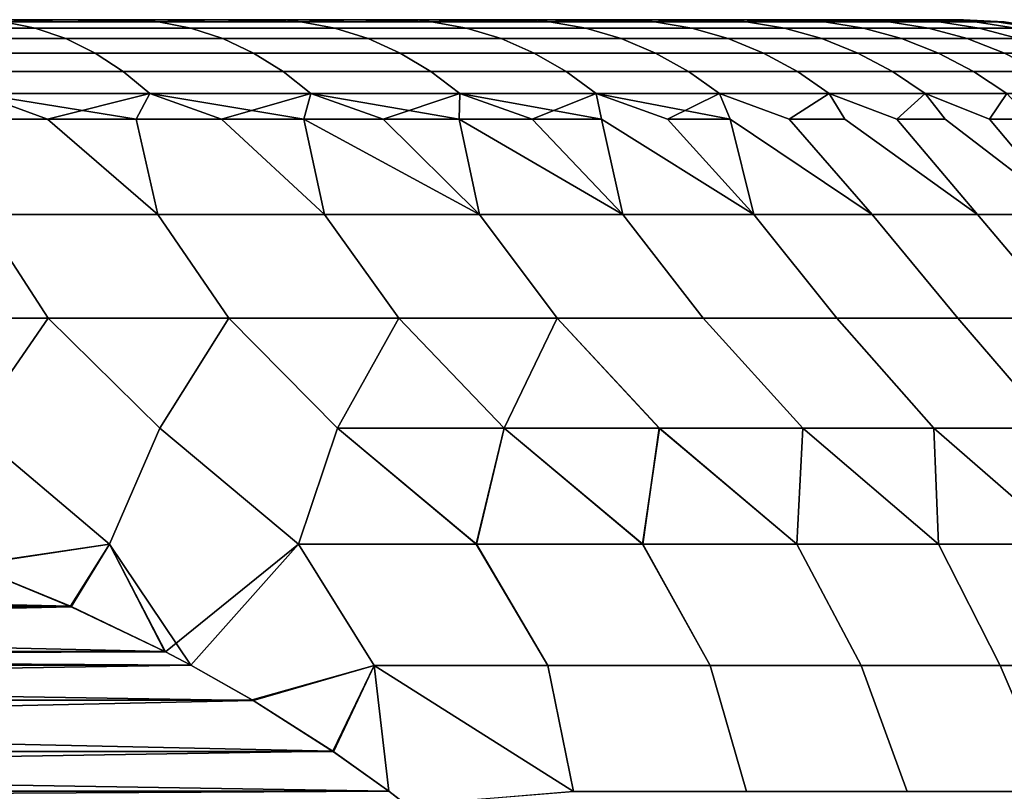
# Model space of a CAD drawing. Header units: metres. Extents: x -109 to 109, y -100 to 58.
# Tile 595 of 642: x 84.77 to 87.25, y 25.06 to 27. Entities that reach past the tile are written whole.
import ezdxf

# ---------------------------------------------------------------- set-up
doc = ezdxf.new("R2010")
doc.units = ezdxf.units.M
doc.layers.add('solid_21_062_100_XXX', color=7, linetype='CONTINUOUS')

msp = doc.modelspace()

# ---------------------------------------------------------------- linework, layer by layer
at = {"layer": 'solid_21_062_100_XXX'}
for points in [[(87.140907, 27, -0.321182), (65.854248, 27), (65.859093, 27, 0.321182), (87.145752, 27)], [(87.126366, 27, -0.642143), (65.859093, 27, -0.321184), (65.854248, 27), (87.140907, 27, -0.321182)], [(65.873634, 27, 0.642143), (87.140907, 27, 0.321184), (87.145752, 27), (65.859093, 27, 0.321182)], [(87.102112, 27, -0.962946), (65.873634, 27, -0.642147), (65.859093, 27, -0.321184), (87.126366, 27, -0.642143)], [(65.897888, 27, 0.962946), (87.126366, 27, 0.642147), (87.140907, 27, 0.321184), (65.873634, 27, 0.642143)], [(87.068169, 27, -1.282894), (65.897888, 27, -0.962951), (65.873634, 27, -0.642147), (87.102112, 27, -0.962946)], [(65.931831, 27, 1.282894), (87.102112, 27, 0.962951), (87.126366, 27, 0.642147), (65.897888, 27, 0.962946)], [(87.024551, 27, -1.60181), (65.931831, 27, -1.282899), (65.897888, 27, -0.962951), (87.068169, 27, -1.282894)], [(65.975449, 27, 1.60181), (87.068169, 27, 1.282899), (87.102112, 27, 0.962951), (65.931831, 27, 1.282894)], [(86.971336, 27, -1.919156), (65.975449, 27, -1.601815), (65.931831, 27, -1.282899), (87.024551, 27, -1.60181)], [(66.028664, 27, 1.919156), (87.024551, 27, 1.601815), (87.068169, 27, 1.282899), (65.975449, 27, 1.60181)], [(86.908562, 27, -2.234689), (66.028671, 27, -1.91916), (65.975449, 27, -1.601815), (86.971336, 27, -1.919156)], [(66.091438, 27, 2.234689), (86.971329, 27, 1.91916), (87.024551, 27, 1.601815), (66.028664, 27, 1.919156)], [(86.836288, 27, -2.548169), (66.091438, 27, -2.234693), (66.028671, 27, -1.91916), (86.908562, 27, -2.234689)], [(66.163712, 27, 2.548169), (86.908562, 27, 2.234693), (86.971329, 27, 1.91916), (66.091438, 27, 2.234689)], [(86.754593, 27, -2.859239), (66.163712, 27, -2.548174), (66.091438, 27, -2.234693), (86.836288, 27, -2.548169)], [(66.245407, 27, 2.859239), (86.836288, 27, 2.548174), (86.908562, 27, 2.234693), (66.163712, 27, 2.548169)], [(86.663521, 27, -3.167783), (66.245407, 27, -2.859244), (66.163712, 27, -2.548174), (86.754593, 27, -2.859239)], [(66.336479, 27, 3.167783), (86.754593, 27, 2.859244), (86.836288, 27, 2.548174), (66.245407, 27, 2.859239)], [(86.563179, 27, -3.47338), (66.336479, 27, -3.167789), (66.245407, 27, -2.859244), (86.663521, 27, -3.167783)], [(66.436821, 27, 3.47338), (86.663521, 27, 3.167789), (86.754593, 27, 2.859244), (66.336479, 27, 3.167783)], [(86.453651, 27, -3.775829), (66.436821, 27, -3.473385), (66.336479, 27, -3.167789), (86.563179, 27, -3.47338)], [(66.546349, 27, 3.775829), (86.563179, 27, 3.473385), (86.663521, 27, 3.167789), (66.436821, 27, 3.47338)], [(86.335022, 27, -4.074839), (66.546356, 27, -3.775835), (66.436821, 27, -3.473385), (86.453651, 27, -3.775829)], [(66.664978, 27, 4.074839), (86.453644, 27, 3.775835), (86.563179, 27, 3.473385), (66.546349, 27, 3.775829)], [(86.207451, 27, -4.370056), (66.664978, 27, -4.074845), (66.546356, 27, -3.775835), (86.335022, 27, -4.074839)], [(66.792549, 27, 4.370056), (86.335022, 27, 4.074845), (86.453644, 27, 3.775835), (66.664978, 27, 4.074839)], [(86.070992, 27, -4.66134), (66.792549, 27, -4.370062), (66.664978, 27, -4.074845), (86.207451, 27, -4.370056)], [(66.929008, 27, 4.66134), (86.207451, 27, 4.370062), (86.335022, 27, 4.074845), (66.792549, 27, 4.370056)], [(85.925842, 27, -4.94828), (66.929008, 27, -4.661346), (66.792549, 27, -4.370062), (86.070992, 27, -4.66134)], [(67.074158, 27, 4.94828), (86.070992, 27, 4.661346), (86.207451, 27, 4.370062), (66.929008, 27, 4.66134)], [(85.772072, 27, -5.230743), (67.074158, 27, -4.948287), (66.929008, 27, -4.661346), (85.925842, 27, -4.94828)], [(67.227928, 27, 5.230743), (85.925842, 27, 4.948287), (86.070992, 27, 4.661346), (67.074158, 27, 4.94828)], [(85.609856, 27, -5.508408), (67.227928, 27, -5.23075), (67.074158, 27, -4.948287), (85.772072, 27, -5.230743)], [(67.390144, 27, 5.508408), (85.772072, 27, 5.23075), (85.925842, 27, 4.948287), (67.227928, 27, 5.230743)], [(85.439346, 27, -5.781015), (67.390152, 27, -5.508414), (67.227928, 27, -5.23075), (85.609856, 27, -5.508408)], [(67.560654, 27, 5.781015), (85.609848, 27, 5.508414), (85.772072, 27, 5.23075), (67.390144, 27, 5.508408)], [(85.260643, 27, -6.048401), (67.560661, 27, -5.781022), (67.390152, 27, -5.508414), (85.439346, 27, -5.781015)], [(67.739357, 27, 6.048401), (85.439339, 27, 5.781022), (85.609848, 27, 5.508414), (67.560654, 27, 5.781015)], [(85.073997, 27, -6.310192), (67.739365, 27, -6.048407), (67.560661, 27, -5.781022), (85.260643, 27, -6.048401)], [(67.926003, 27, 6.310192), (85.260635, 27, 6.048407), (85.439339, 27, 5.781022), (67.739357, 27, 6.048401)], [(84.879494, 27, -6.566281), (67.926003, 27, -6.310197), (67.739365, 27, -6.048407), (85.073997, 27, -6.310192)], [(68.120506, 27, 6.566281), (85.073997, 27, 6.310197), (85.260635, 27, 6.048407), (67.926003, 27, 6.310192)], [(84.677383, 27, -6.816331), (68.120506, 27, -6.566288), (67.926003, 27, -6.310197), (84.879494, 27, -6.566281)], [(68.322617, 27, 6.816331), (84.879494, 27, 6.566288), (85.073997, 27, 6.310197), (68.120506, 27, 6.566281)], [(68.532181, 27, 7.060165), (84.677376, 27, 6.816337), (84.879494, 27, 6.566288), (68.322617, 27, 6.816331)], [(84.318031, 26.994728, -7.375933), (84.733681, 26.994728, -6.908875), (84.811874, 26.97884, -6.974489), (84.392281, 26.97884, -7.445982)], [(84.733681, 26.994728, 6.908875), (84.318031, 26.994728, 7.375933), (84.392281, 26.97884, 7.445982), (84.811874, 26.97884, 6.974489)], [(84.733681, 26.994728, 6.908875), (85.12146, 26.994728, 6.418441), (84.879494, 27, 6.566288), (84.677376, 27, 6.816337)], [(84.733681, 26.994728, -6.908875), (84.677383, 27, -6.816331), (84.879494, 27, -6.566281)], [(84.733681, 26.994728, -6.908875), (84.879494, 27, -6.566281), (85.12146, 26.994728, -6.418441)], [(84.733681, 26.994728, -6.908875), (85.12146, 26.994728, -6.418441), (85.203339, 26.97884, -6.479396), (84.811874, 26.97884, -6.974489)], [(85.12146, 26.994728, 6.418441), (84.733681, 26.994728, 6.908875), (84.811874, 26.97884, 6.974489), (85.203339, 26.97884, 6.479396)], [(85.12146, 26.994728, 6.418441), (85.073997, 27, 6.310197), (84.879494, 27, 6.566288)], [(85.12146, 26.994728, -6.418441), (84.879494, 27, -6.566281), (85.073997, 27, -6.310192)], [(85.12146, 26.994728, 6.418441), (85.480072, 26.994728, 5.906289), (85.260635, 27, 6.048407), (85.073997, 27, 6.310197)], [(85.12146, 26.994728, -6.418441), (85.073997, 27, -6.310192), (85.260643, 27, -6.048401)], [(85.12146, 26.994728, -6.418441), (85.260643, 27, -6.048401), (85.480072, 26.994728, -5.906289)], [(85.12146, 26.994728, -6.418441), (85.480072, 26.994728, -5.906289), (85.565361, 26.97884, -5.96238), (85.203339, 26.97884, -6.479396)], [(85.480072, 26.994728, 5.906289), (85.12146, 26.994728, 6.418441), (85.203339, 26.97884, 6.479396), (85.565361, 26.97884, 5.96238)], [(85.480072, 26.994728, 5.906289), (85.439339, 27, 5.781022), (85.260635, 27, 6.048407)], [(85.480072, 26.994728, -5.906289), (85.260643, 27, -6.048401), (85.439346, 27, -5.781015)], [(85.480072, 26.994728, 5.906289), (85.808304, 26.994728, 5.374151), (85.609848, 27, 5.508414), (85.439339, 27, 5.781022)], [(85.480072, 26.994728, -5.906289), (85.439346, 27, -5.781015), (85.609856, 27, -5.508408)], [(85.480072, 26.994728, -5.906289), (85.609856, 27, -5.508408), (85.808304, 26.994728, -5.374151)], [(85.480072, 26.994728, -5.906289), (85.808304, 26.994728, -5.374151), (85.896706, 26.97884, -5.425189), (85.565361, 26.97884, -5.96238)], [(85.808304, 26.994728, 5.374151), (85.480072, 26.994728, 5.906289), (85.565361, 26.97884, 5.96238), (85.896706, 26.97884, 5.425189)], [(85.808304, 26.994728, 5.374151), (85.772072, 27, 5.23075), (85.609848, 27, 5.508414)], [(85.808304, 26.994728, -5.374151), (85.609856, 27, -5.508408), (85.772072, 27, -5.230743)], [(86.105034, 26.994728, 4.823829), (85.925842, 27, 4.948287), (85.772072, 27, 5.23075)], [(86.105034, 26.994728, 4.823829), (85.772072, 27, 5.23075), (85.808304, 26.994728, 5.374151)], [(85.808304, 26.994728, -5.374151), (85.772072, 27, -5.230743), (85.925842, 27, -4.94828)], [(85.808304, 26.994728, -5.374151), (85.925842, 27, -4.94828), (86.105034, 26.994728, -4.823829)], [(85.808304, 26.994728, -5.374151), (86.105034, 26.994728, -4.823829), (86.196251, 26.97884, -4.869641), (85.896706, 26.97884, -5.425189)], [(86.105034, 26.994728, 4.823829), (85.808304, 26.994728, 5.374151), (85.896706, 26.97884, 5.425189), (86.196251, 26.97884, 4.869641)], [(86.105034, 26.994728, 4.823829), (86.070992, 27, 4.661346), (85.925842, 27, 4.948287)], [(86.105034, 26.994728, -4.823829), (85.925842, 27, -4.94828), (86.070992, 27, -4.66134)], [(86.369263, 26.994728, 4.257185), (86.207451, 27, 4.370062), (86.070992, 27, 4.661346)], [(86.369263, 26.994728, 4.257185), (86.070992, 27, 4.661346), (86.105034, 26.994728, 4.823829)], [(86.105034, 26.994728, -4.823829), (86.070992, 27, -4.66134), (86.207451, 27, -4.370056)], [(86.105034, 26.994728, -4.823829), (86.207451, 27, -4.370056), (86.369263, 26.994728, -4.257185)], [(86.105034, 26.994728, -4.823829), (86.369263, 26.994728, -4.257185), (86.46299, 26.97884, -4.297615), (86.196251, 26.97884, -4.869641)], [(86.369263, 26.994728, 4.257185), (86.105034, 26.994728, 4.823829), (86.196251, 26.97884, 4.869641), (86.46299, 26.97884, 4.297615)], [(86.369263, 26.994728, 4.257185), (86.335022, 27, 4.074845), (86.207451, 27, 4.370062)], [(86.369263, 26.994728, -4.257185), (86.207451, 27, -4.370056), (86.335022, 27, -4.074839)], [(86.600098, 26.994728, 3.676136), (86.453644, 27, 3.775835), (86.335022, 27, 4.074845)], [(86.600098, 26.994728, 3.676136), (86.335022, 27, 4.074845), (86.369263, 26.994728, 4.257185)], [(86.369263, 26.994728, -4.257185), (86.335022, 27, -4.074839), (86.453651, 27, -3.775829)], [(86.369263, 26.994728, -4.257185), (86.453651, 27, -3.775829), (86.600098, 26.994728, -3.676136)], [(86.369263, 26.994728, -4.257185), (86.600098, 26.994728, -3.676136), (86.696022, 26.97884, -3.711048), (86.46299, 26.97884, -4.297615)], [(86.600098, 26.994728, 3.676136), (86.369263, 26.994728, 4.257185), (86.46299, 26.97884, 4.297615), (86.696022, 26.97884, 3.711048)], [(86.600098, 26.994728, 3.676136), (86.563179, 27, 3.473385), (86.453644, 27, 3.775835)], [(86.600098, 26.994728, -3.676136), (86.453651, 27, -3.775829), (86.563179, 27, -3.47338)], [(86.796761, 26.994728, 3.082648), (86.663521, 27, 3.167789), (86.563179, 27, 3.473385)], [(86.796761, 26.994728, 3.082648), (86.563179, 27, 3.473385), (86.600098, 26.994728, 3.676136)], [(86.600098, 26.994728, -3.676136), (86.563179, 27, -3.47338), (86.663521, 27, -3.167783)], [(86.600098, 26.994728, -3.676136), (86.663521, 27, -3.167783), (86.796761, 26.994728, -3.082648)], [(86.600098, 26.994728, -3.676136), (86.796761, 26.994728, -3.082648), (86.894547, 26.97884, -3.111923), (86.696022, 26.97884, -3.711048)], [(86.796761, 26.994728, 3.082648), (86.600098, 26.994728, 3.676136), (86.696022, 26.97884, 3.711048), (86.894547, 26.97884, 3.111923)], [(86.796761, 26.994728, 3.082648), (86.754593, 27, 2.859244), (86.663521, 27, 3.167789)], [(86.796761, 26.994728, -3.082648), (86.663521, 27, -3.167783), (86.754593, 27, -2.859239)], [(86.95858, 26.994728, 2.478729), (86.836288, 27, 2.548174), (86.754593, 27, 2.859244)], [(86.95858, 26.994728, 2.478729), (86.754593, 27, 2.859244), (86.796761, 26.994728, 3.082648)], [(86.796761, 26.994728, -3.082648), (86.754593, 27, -2.859239), (86.836288, 27, -2.548169)], [(86.796761, 26.994728, -3.082648), (86.836288, 27, -2.548169), (86.95858, 26.994728, -2.478729)], [(86.796761, 26.994728, -3.082648), (86.95858, 26.994728, -2.478729), (87.057907, 26.97884, -2.50227), (86.894547, 26.97884, -3.111923)], [(86.95858, 26.994728, 2.478729), (86.796761, 26.994728, 3.082648), (86.894547, 26.97884, 3.111923), (87.057907, 26.97884, 2.50227)], [(86.95858, 26.994728, 2.478729), (86.908562, 27, 2.234693), (86.836288, 27, 2.548174)], [(86.95858, 26.994728, -2.478729), (86.836288, 27, -2.548169), (86.908562, 27, -2.234689)], [(87.085014, 26.994728, 1.866423), (86.971329, 27, 1.91916), (86.908562, 27, 2.234693)], [(87.085014, 26.994728, 1.866423), (86.908562, 27, 2.234693), (86.95858, 26.994728, 2.478729)], [(87.085014, 26.994728, -1.866423), (86.95858, 26.994728, -2.478729), (86.908562, 27, -2.234689), (86.971336, 27, -1.919156)], [(86.95858, 26.994728, -2.478729), (87.085014, 26.994728, -1.866423), (87.185539, 26.97884, -1.884148), (87.057907, 26.97884, -2.50227)], [(87.085014, 26.994728, 1.866423), (86.95858, 26.994728, 2.478729), (87.057907, 26.97884, 2.50227), (87.185539, 26.97884, 1.884148)], [(87.085014, 26.994728, 1.866423), (87.024551, 27, 1.601815), (86.971329, 27, 1.91916)], [(87.085014, 26.994728, -1.866423), (86.971336, 27, -1.919156), (87.024551, 27, -1.60181)], [(87.175629, 26.994728, 1.247802), (87.068169, 27, 1.282899), (87.024551, 27, 1.601815)], [(87.175629, 26.994728, 1.247802), (87.024551, 27, 1.601815), (87.085014, 26.994728, 1.866423)], [(87.175629, 26.994728, -1.247802), (87.085014, 26.994728, -1.866423), (87.024551, 27, -1.60181), (87.068169, 27, -1.282894)], [(87.175629, 26.994728, 1.247802), (87.102112, 27, 0.962951), (87.068169, 27, 1.282899)], [(87.175629, 26.994728, -1.247802), (87.068169, 27, -1.282894), (87.102112, 27, -0.962946)], [(87.085014, 26.994728, -1.866423), (87.175629, 26.994728, -1.247802), (87.277008, 26.97884, -1.259652), (87.185539, 26.97884, -1.884148)], [(87.175629, 26.994728, 1.247802), (87.085014, 26.994728, 1.866423), (87.185539, 26.97884, 1.884148), (87.277008, 26.97884, 1.259652)], [(87.230118, 26.994728, 0.624958), (87.126366, 27, 0.642147), (87.102112, 27, 0.962951)], [(87.230118, 26.994728, 0.624958), (87.102112, 27, 0.962951), (87.175629, 26.994728, 1.247802)], [(87.230118, 26.994728, -0.624958), (87.175629, 26.994728, -1.247802), (87.102112, 27, -0.962946), (87.126366, 27, -0.642143)], [(87.230118, 26.994728, 0.624958), (87.140907, 27, 0.321184), (87.126366, 27, 0.642147)], [(87.230118, 26.994728, -0.624958), (87.126366, 27, -0.642143), (87.140907, 27, -0.321182)], [(87.248299, 26.994728), (87.145752, 27), (87.140907, 27, 0.321184)], [(87.248299, 26.994728), (87.230118, 26.994728, -0.624958), (87.140907, 27, -0.321182), (87.145752, 27)], [(87.230118, 26.994728, 0.624958), (87.248299, 26.994728), (87.140907, 27, 0.321184)], [(87.175629, 26.994728, -1.247802), (87.230118, 26.994728, -0.624958), (87.332024, 26.97884, -0.630893), (87.277008, 26.97884, -1.259652)], [(87.230118, 26.994728, 0.624958), (87.175629, 26.994728, 1.247802), (87.277008, 26.97884, 1.259652), (87.332024, 26.97884, 0.630893)], [(87.230118, 26.994728, -0.624958), (87.248299, 26.994728), (87.35038, 26.97884), (87.332024, 26.97884, -0.630893)], [(87.332024, 26.97884, 0.630893), (87.35038, 26.97884), (87.248299, 26.994728), (87.230118, 26.994728, 0.624958)], [(84.392281, 26.97884, -7.445982), (84.811874, 26.97884, -6.974489), (84.888397, 26.952507, -7.038698), (84.464935, 26.952507, -7.514532)], [(84.811874, 26.97884, 6.974489), (84.392281, 26.97884, 7.445982), (84.464935, 26.952507, 7.514532), (84.888397, 26.952507, 7.038698)], [(84.811874, 26.97884, -6.974489), (85.203339, 26.97884, -6.479396), (85.283463, 26.952507, -6.539048), (84.888397, 26.952507, -7.038698)], [(85.203339, 26.97884, 6.479396), (84.811874, 26.97884, 6.974489), (84.888397, 26.952507, 7.038698), (85.283463, 26.952507, 6.539048)], [(85.203339, 26.97884, -6.479396), (85.565361, 26.97884, -5.96238), (85.648819, 26.952507, -6.017272), (85.283463, 26.952507, -6.539048)], [(85.565361, 26.97884, 5.96238), (85.203339, 26.97884, 6.479396), (85.283463, 26.952507, 6.539048), (85.648819, 26.952507, 6.017272)], [(85.565361, 26.97884, -5.96238), (85.896706, 26.97884, -5.425189), (85.983215, 26.952507, -5.475135), (85.648819, 26.952507, -6.017272)], [(85.896706, 26.97884, 5.425189), (85.565361, 26.97884, 5.96238), (85.648819, 26.952507, 6.017272), (85.983215, 26.952507, 5.475135)], [(85.896706, 26.97884, -5.425189), (86.196251, 26.97884, -4.869641), (86.285522, 26.952507, -4.914473), (85.983215, 26.952507, -5.475135)], [(86.196251, 26.97884, 4.869641), (85.896706, 26.97884, 5.425189), (85.983215, 26.952507, 5.475135), (86.285522, 26.952507, 4.914473)], [(86.196251, 26.97884, -4.869641), (86.46299, 26.97884, -4.297615), (86.554718, 26.952507, -4.337181), (86.285522, 26.952507, -4.914473)], [(86.46299, 26.97884, 4.297615), (86.196251, 26.97884, 4.869641), (86.285522, 26.952507, 4.914473), (86.554718, 26.952507, 4.337181)], [(86.46299, 26.97884, -4.297615), (86.696022, 26.97884, -3.711048), (86.789886, 26.952507, -3.745213), (86.554718, 26.952507, -4.337181)], [(86.696022, 26.97884, 3.711048), (86.46299, 26.97884, 4.297615), (86.554718, 26.952507, 4.337181), (86.789886, 26.952507, 3.745213)], [(86.696022, 26.97884, -3.711048), (86.894547, 26.97884, -3.111923), (86.990242, 26.952507, -3.140573), (86.789886, 26.952507, -3.745213)], [(86.894547, 26.97884, 3.111923), (86.696022, 26.97884, 3.711048), (86.789886, 26.952507, 3.745213), (86.990242, 26.952507, 3.140573)], [(86.894547, 26.97884, -3.111923), (87.057907, 26.97884, -2.50227), (87.155106, 26.952507, -2.525306), (86.990242, 26.952507, -3.140573)], [(87.057907, 26.97884, 2.50227), (86.894547, 26.97884, 3.111923), (86.990242, 26.952507, 3.140573), (87.155106, 26.952507, 2.525306)], [(87.057907, 26.97884, -2.50227), (87.185539, 26.97884, -1.884148), (87.283913, 26.952507, -1.901495), (87.155106, 26.952507, -2.525306)], [(87.185539, 26.97884, 1.884148), (87.057907, 26.97884, 2.50227), (87.155106, 26.952507, 2.525306), (87.283913, 26.952507, 1.901495)], [(87.185539, 26.97884, -1.884148), (87.277008, 26.97884, -1.259652), (87.376228, 26.952507, -1.271249), (87.283913, 26.952507, -1.901495)], [(87.277008, 26.97884, 1.259652), (87.185539, 26.97884, 1.884148), (87.283913, 26.952507, 1.901495), (87.376228, 26.952507, 1.271249)], [(84.464935, 26.952507, -7.514532), (84.888397, 26.952507, -7.038698), (84.962425, 26.916008, -7.100819), (84.535233, 26.916008, -7.580852)], [(84.888397, 26.952507, 7.038698), (84.464935, 26.952507, 7.514532), (84.535233, 26.916008, 7.580852), (84.962425, 26.916008, 7.100819)], [(84.888397, 26.952507, -7.038698), (85.283463, 26.952507, -6.539048), (85.360985, 26.916008, -6.596759), (84.962425, 26.916008, -7.100819)], [(85.283463, 26.952507, 6.539048), (84.888397, 26.952507, 7.038698), (84.962425, 26.916008, 7.100819), (85.360985, 26.916008, 6.596759)], [(85.283463, 26.952507, -6.539048), (85.648819, 26.952507, -6.017272), (85.729561, 26.916008, -6.070378), (85.360985, 26.916008, -6.596759)], [(85.648819, 26.952507, 6.017272), (85.283463, 26.952507, 6.539048), (85.360985, 26.916008, 6.596759), (85.729561, 26.916008, 6.070378)], [(85.648819, 26.952507, -6.017272), (85.983215, 26.952507, -5.475135), (86.06691, 26.916008, -5.523457), (85.729561, 26.916008, -6.070378)], [(85.983215, 26.952507, 5.475135), (85.648819, 26.952507, 6.017272), (85.729561, 26.916008, 6.070378), (86.06691, 26.916008, 5.523457)], [(85.983215, 26.952507, -5.475135), (86.285522, 26.952507, -4.914473), (86.37188, 26.916008, -4.957845), (86.06691, 26.916008, -5.523457)], [(86.285522, 26.952507, 4.914473), (85.983215, 26.952507, 5.475135), (86.06691, 26.916008, 5.523457), (86.37188, 26.916008, 4.957845)], [(86.285522, 26.952507, -4.914473), (86.554718, 26.952507, -4.337181), (86.643456, 26.916008, -4.375459), (86.37188, 26.916008, -4.957845)], [(86.554718, 26.952507, 4.337181), (86.285522, 26.952507, 4.914473), (86.37188, 26.916008, 4.957845), (86.643456, 26.916008, 4.375459)], [(86.554718, 26.952507, -4.337181), (86.789886, 26.952507, -3.745213), (86.880699, 26.916008, -3.778267), (86.643456, 26.916008, -4.375459)], [(86.789886, 26.952507, 3.745213), (86.554718, 26.952507, 4.337181), (86.643456, 26.916008, 4.375459), (86.880699, 26.916008, 3.778267)], [(86.789886, 26.952507, -3.745213), (86.990242, 26.952507, -3.140573), (87.082825, 26.916008, -3.16829), (86.880699, 26.916008, -3.778267)], [(86.990242, 26.952507, 3.140573), (86.789886, 26.952507, 3.745213), (86.880699, 26.916008, 3.778267), (87.082825, 26.916008, 3.16829)], [(86.990242, 26.952507, -3.140573), (87.155106, 26.952507, -2.525306), (87.249146, 26.916008, -2.547593), (87.082825, 26.916008, -3.16829)], [(87.155106, 26.952507, 2.525306), (86.990242, 26.952507, 3.140573), (87.082825, 26.916008, 3.16829), (87.249146, 26.916008, 2.547593)], [(87.155106, 26.952507, -2.525306), (87.283913, 26.952507, -1.901495), (87.379082, 26.916008, -1.918276), (87.249146, 26.916008, -2.547593)], [(87.283913, 26.952507, 1.901495), (87.155106, 26.952507, 2.525306), (87.249146, 26.916008, 2.547593), (87.379082, 26.916008, 1.918276)], [(84.535233, 26.916008, -7.580852), (84.962425, 26.916008, -7.100819), (85.03318, 26.869734, -7.160187), (84.602417, 26.869734, -7.644234)], [(84.962425, 26.916008, 7.100819), (84.535233, 26.916008, 7.580852), (84.602417, 26.869734, 7.644234), (85.03318, 26.869734, 7.160187)], [(84.962425, 26.916008, -7.100819), (85.360985, 26.916008, -6.596759), (85.435074, 26.869734, -6.651913), (85.03318, 26.869734, -7.160187)], [(85.360985, 26.916008, 6.596759), (84.962425, 26.916008, 7.100819), (85.03318, 26.869734, 7.160187), (85.435074, 26.869734, 6.651913)], [(85.360985, 26.916008, -6.596759), (85.729561, 26.916008, -6.070378), (85.806725, 26.869734, -6.121131), (85.435074, 26.869734, -6.651913)], [(85.729561, 26.916008, 6.070378), (85.360985, 26.916008, 6.596759), (85.435074, 26.869734, 6.651913), (85.806725, 26.869734, 6.121131)], [(85.729561, 26.916008, -6.070378), (86.06691, 26.916008, -5.523457), (86.146896, 26.869734, -5.569637), (85.806725, 26.869734, -6.121131)], [(86.06691, 26.916008, 5.523457), (85.729561, 26.916008, 6.070378), (85.806725, 26.869734, 6.121131), (86.146896, 26.869734, 5.569637)], [(86.06691, 26.916008, -5.523457), (86.37188, 26.916008, -4.957845), (86.454422, 26.869734, -4.999297), (86.146896, 26.869734, -5.569637)], [(86.37188, 26.916008, 4.957845), (86.06691, 26.916008, 5.523457), (86.146896, 26.869734, 5.569637), (86.454422, 26.869734, 4.999297)], [(86.37188, 26.916008, -4.957845), (86.643456, 26.916008, -4.375459), (86.728264, 26.869734, -4.412041), (86.454422, 26.869734, -4.999297)], [(86.643456, 26.916008, 4.375459), (86.37188, 26.916008, 4.957845), (86.454422, 26.869734, 4.999297), (86.728264, 26.869734, 4.412041)], [(86.643456, 26.916008, -4.375459), (86.880699, 26.916008, -3.778267), (86.967491, 26.869734, -3.809856), (86.728264, 26.869734, -4.412041)], [(86.880699, 26.916008, 3.778267), (86.643456, 26.916008, 4.375459), (86.728264, 26.869734, 4.412041), (86.967491, 26.869734, 3.809856)], [(86.880699, 26.916008, -3.778267), (87.082825, 26.916008, -3.16829), (87.17131, 26.869734, -3.19478), (86.967491, 26.869734, -3.809856)], [(87.082825, 26.916008, 3.16829), (86.880699, 26.916008, 3.778267), (86.967491, 26.869734, 3.809856), (87.17131, 26.869734, 3.19478)], [(87.082825, 26.916008, -3.16829), (87.249146, 26.916008, -2.547593), (87.339012, 26.869734, -2.568893), (87.17131, 26.869734, -3.19478)], [(87.249146, 26.916008, 2.547593), (87.082825, 26.916008, 3.16829), (87.17131, 26.869734, 3.19478), (87.339012, 26.869734, 2.568893)], [(84.602417, 26.869734, -7.644234), (85.03318, 26.869734, -7.160187), (85.099899, 26.814177, -7.216171), (84.665764, 26.814177, -7.704001)], [(85.03318, 26.869734, 7.160187), (84.602417, 26.869734, 7.644234), (84.665764, 26.814177, 7.704001), (85.099899, 26.814177, 7.216171)], [(85.03318, 26.869734, -7.160187), (85.435074, 26.869734, -6.651913), (85.504929, 26.814177, -6.703922), (85.099899, 26.814177, -7.216171)], [(85.435074, 26.869734, 6.651913), (85.03318, 26.869734, 7.160187), (85.099899, 26.814177, 7.216171), (85.504929, 26.814177, 6.703922)], [(85.435074, 26.869734, -6.651913), (85.806725, 26.869734, -6.121131), (85.879494, 26.814177, -6.16899), (85.504929, 26.814177, -6.703922)], [(85.806725, 26.869734, 6.121131), (85.435074, 26.869734, 6.651913), (85.504929, 26.814177, 6.703922), (85.879494, 26.814177, 6.16899)], [(85.806725, 26.869734, -6.121131), (86.146896, 26.869734, -5.569637), (86.222321, 26.814177, -5.613184), (85.879494, 26.814177, -6.16899)], [(86.146896, 26.869734, 5.569637), (85.806725, 26.869734, 6.121131), (85.879494, 26.814177, 6.16899), (86.222321, 26.814177, 5.613184)], [(86.146896, 26.869734, -5.569637), (86.454422, 26.869734, -4.999297), (86.532249, 26.814177, -5.038385), (86.222321, 26.814177, -5.613184)], [(86.454422, 26.869734, 4.999297), (86.146896, 26.869734, 5.569637), (86.222321, 26.814177, 5.613184), (86.532249, 26.814177, 5.038385)], [(86.454422, 26.869734, -4.999297), (86.728264, 26.869734, -4.412041), (86.808235, 26.814177, -4.446537), (86.532249, 26.814177, -5.038385)], [(86.728264, 26.869734, 4.412041), (86.454422, 26.869734, 4.999297), (86.532249, 26.814177, 5.038385), (86.808235, 26.814177, 4.446537)], [(86.728264, 26.869734, -4.412041), (86.967491, 26.869734, -3.809856), (87.049339, 26.814177, -3.839644), (86.808235, 26.814177, -4.446537)], [(86.967491, 26.869734, 3.809856), (86.728264, 26.869734, 4.412041), (86.808235, 26.814177, 4.446537), (87.049339, 26.814177, 3.839644)], [(86.967491, 26.869734, -3.809856), (87.17131, 26.869734, -3.19478), (87.254745, 26.814177, -3.219759), (87.049339, 26.814177, -3.839644)], [(87.17131, 26.869734, 3.19478), (86.967491, 26.869734, 3.809856), (87.049339, 26.814177, 3.839644), (87.254745, 26.814177, 3.219759)], [(87.17131, 26.869734, -3.19478), (87.339012, 26.869734, -2.568893), (87.423759, 26.814177, -2.588979), (87.254745, 26.814177, -3.219759)], [(87.339012, 26.869734, 2.568893), (87.17131, 26.869734, 3.19478), (87.254745, 26.814177, 3.219759), (87.423759, 26.814177, 2.588979)], [(84.665764, 26.814177, -7.704001), (84.842819, 26.75, -7.632165), (84.612984, 26.75, -7.87604)], [(84.665764, 26.814177, 7.704001), (84.612984, 26.75, 7.87604), (84.842819, 26.75, 7.632165)], [(84.665764, 26.814177, -7.704001), (85.099899, 26.814177, -7.216171), (84.842819, 26.75, -7.632165)], [(84.665764, 26.814177, 7.704001), (84.842819, 26.75, 7.632165), (85.065323, 26.75, 7.381586)], [(85.099899, 26.814177, 7.216171), (84.665764, 26.814177, 7.704001), (85.065323, 26.75, 7.381586)], [(85.099899, 26.814177, -7.216171), (85.065323, 26.75, -7.381586), (84.842819, 26.75, -7.632165)], [(85.099899, 26.814177, -7.216171), (85.280304, 26.75, -7.124524), (85.065323, 26.75, -7.381586)], [(85.099899, 26.814177, 7.216171), (85.065323, 26.75, 7.381586), (85.280304, 26.75, 7.124524)], [(85.099899, 26.814177, -7.216171), (85.504929, 26.814177, -6.703922), (85.280304, 26.75, -7.124524)], [(85.099899, 26.814177, 7.216171), (85.280304, 26.75, 7.124524), (85.487572, 26.75, 6.861204)], [(85.504929, 26.814177, 6.703922), (85.099899, 26.814177, 7.216171), (85.487572, 26.75, 6.861204)], [(85.504929, 26.814177, -6.703922), (85.487572, 26.75, -6.861204), (85.280304, 26.75, -7.124524)], [(85.504929, 26.814177, -6.703922), (85.686943, 26.75, -6.591857), (85.487572, 26.75, -6.861204)], [(85.504929, 26.814177, 6.703922), (85.487572, 26.75, 6.861204), (85.928909, 26.509626, 6.690166), (85.686943, 26.75, 6.591857)], [(85.504929, 26.814177, -6.703922), (85.879494, 26.814177, -6.16899), (85.686943, 26.75, -6.591857)], [(85.504929, 26.814177, 6.703922), (85.686943, 26.75, 6.591857), (85.87825, 26.75, 6.316722)], [(85.879494, 26.814177, 6.16899), (85.504929, 26.814177, 6.703922), (85.87825, 26.75, 6.316722)], [(85.879494, 26.814177, -6.16899), (85.87825, 26.75, -6.316722), (85.686943, 26.75, -6.591857)], [(85.879494, 26.814177, -6.16899), (86.061317, 26.75, -6.036038), (85.87825, 26.75, -6.316722)], [(85.879494, 26.814177, 6.16899), (85.87825, 26.75, 6.316722), (86.289192, 26.509626, 6.150958), (86.061317, 26.75, 6.036038)], [(85.879494, 26.814177, -6.16899), (86.222321, 26.814177, -5.613184), (86.061317, 26.75, -6.036038)], [(85.879494, 26.814177, 6.16899), (86.061317, 26.75, 6.036038), (86.235985, 26.75, 5.750053)], [(86.222321, 26.814177, 5.613184), (85.879494, 26.814177, 6.16899), (86.235985, 26.75, 5.750053)], [(86.222321, 26.814177, -5.613184), (86.235985, 26.75, -5.750053), (86.061317, 26.75, -6.036038)], [(86.222321, 26.814177, -5.613184), (86.4021, 26.75, -5.459018), (86.618683, 26.509626, -5.592396), (86.235985, 26.75, -5.750053)], [(86.222321, 26.814177, -5.613184), (86.532249, 26.814177, -5.038385), (86.4021, 26.75, -5.459018)], [(86.222321, 26.814177, 5.613184), (86.235985, 26.75, 5.750053), (86.618683, 26.509626, 5.592396), (86.4021, 26.75, 5.459018)], [(86.222321, 26.814177, 5.613184), (86.4021, 26.75, 5.459018), (86.559525, 26.75, 5.163188)], [(86.532249, 26.814177, 5.038385), (86.222321, 26.814177, 5.613184), (86.559525, 26.75, 5.163188)], [(86.532249, 26.814177, -5.038385), (86.559525, 26.75, -5.163188), (86.4021, 26.75, -5.459018)], [(86.532249, 26.814177, -5.038385), (86.708107, 26.75, -4.862824), (86.916328, 26.509626, -5.01624), (86.559525, 26.75, -5.163188)], [(86.532249, 26.814177, -5.038385), (86.808235, 26.814177, -4.446537), (86.708107, 26.75, -4.862824)], [(86.532249, 26.814177, 5.038385), (86.559525, 26.75, 5.163188), (86.916328, 26.509626, 5.01624), (86.708107, 26.75, 4.862824)], [(86.808235, 26.814177, 4.446537), (86.532249, 26.814177, 5.038385), (86.708107, 26.75, 4.862824), (86.847725, 26.75, 4.558188)], [(86.808235, 26.814177, -4.446537), (86.847725, 26.75, -4.558188), (86.708107, 26.75, -4.862824)], [(86.808235, 26.814177, -4.446537), (86.978256, 26.75, -4.249549), (87.181206, 26.509626, -4.4243), (86.847725, 26.75, -4.558188)], [(86.808235, 26.814177, -4.446537), (87.049339, 26.814177, -3.839644), (86.978256, 26.75, -4.249549)], [(86.808235, 26.814177, 4.446537), (86.847725, 26.75, 4.558188), (87.181206, 26.509626, 4.4243), (86.978256, 26.75, 4.249549)], [(87.049339, 26.814177, 3.839644), (86.808235, 26.814177, 4.446537), (86.978256, 26.75, 4.249549), (87.099586, 26.75, 3.937177)], [(87.049339, 26.814177, -3.839644), (87.099586, 26.75, -3.937177), (86.978256, 26.75, -4.249549)], [(87.049339, 26.814177, -3.839644), (87.211601, 26.75, -3.621348), (87.412476, 26.509626, -3.81844), (87.099586, 26.75, -3.937177)], [(87.049339, 26.814177, -3.839644), (87.254745, 26.814177, -3.219759), (87.211601, 26.75, -3.621348)], [(87.049339, 26.814177, 3.839644), (87.099586, 26.75, 3.937177), (87.412476, 26.509626, 3.81844), (87.211601, 26.75, 3.621348)], [(87.254745, 26.814177, 3.219759), (87.049339, 26.814177, 3.839644), (87.211601, 26.75, 3.621348), (87.314209, 26.75, 3.302337)], [(87.254745, 26.814177, -3.219759), (87.314209, 26.75, -3.302337), (87.211601, 26.75, -3.621348)], [(85.12056, 26.509626, -7.703802), (84.675041, 26.509626, -8.17504), (84.612984, 26.75, -7.87604), (84.842819, 26.75, -7.632165)], [(84.675041, 26.509626, 8.17504), (85.12056, 26.509626, 7.703802), (84.842819, 26.75, 7.632165), (84.612984, 26.75, 7.87604)], [(85.12056, 26.509626, -7.703802), (84.842819, 26.75, -7.632165), (85.065323, 26.75, -7.381586)], [(85.12056, 26.509626, 7.703802), (85.065323, 26.75, 7.381586), (84.842819, 26.75, 7.632165)], [(85.538948, 26.509626, -7.208323), (85.12056, 26.509626, -7.703802), (85.065323, 26.75, -7.381586), (85.280304, 26.75, -7.124524)], [(85.12056, 26.509626, 7.703802), (85.538948, 26.509626, 7.208323), (85.280304, 26.75, 7.124524), (85.065323, 26.75, 7.381586)], [(85.538948, 26.509626, -7.208323), (85.280304, 26.75, -7.124524), (85.487572, 26.75, -6.861204)], [(85.538948, 26.509626, 7.208323), (85.487572, 26.75, 6.861204), (85.280304, 26.75, 7.124524)], [(85.928909, 26.509626, -6.690166), (85.538948, 26.509626, -7.208323), (85.487572, 26.75, -6.861204), (85.686943, 26.75, -6.591857)], [(85.538948, 26.509626, 7.208323), (85.928909, 26.509626, 6.690166), (85.487572, 26.75, 6.861204)], [(85.928909, 26.509626, -6.690166), (85.686943, 26.75, -6.591857), (85.87825, 26.75, -6.316722)], [(85.928909, 26.509626, 6.690166), (85.87825, 26.75, 6.316722), (85.686943, 26.75, 6.591857)], [(86.289192, 26.509626, -6.150958), (85.928909, 26.509626, -6.690166), (85.87825, 26.75, -6.316722), (86.061317, 26.75, -6.036038)], [(85.928909, 26.509626, 6.690166), (86.289192, 26.509626, 6.150958), (85.87825, 26.75, 6.316722)], [(86.289192, 26.509626, -6.150958), (86.061317, 26.75, -6.036038), (86.235985, 26.75, -5.750053)], [(86.289192, 26.509626, 6.150958), (86.235985, 26.75, 5.750053), (86.061317, 26.75, 6.036038)], [(86.618683, 26.509626, -5.592396), (86.289192, 26.509626, -6.150958), (86.235985, 26.75, -5.750053)], [(86.289192, 26.509626, 6.150958), (86.618683, 26.509626, 5.592396), (86.235985, 26.75, 5.750053)], [(86.618683, 26.509626, -5.592396), (86.4021, 26.75, -5.459018), (86.559525, 26.75, -5.163188)], [(86.618683, 26.509626, 5.592396), (86.916328, 26.509626, 5.01624), (86.559525, 26.75, 5.163188), (86.4021, 26.75, 5.459018)], [(86.916328, 26.509626, -5.01624), (86.618683, 26.509626, -5.592396), (86.559525, 26.75, -5.163188)], [(87.181206, 26.509626, -4.4243), (86.916328, 26.509626, -5.01624), (86.708107, 26.75, -4.862824), (86.847725, 26.75, -4.558188)], [(86.916328, 26.509626, 5.01624), (87.181206, 26.509626, 4.4243), (86.847725, 26.75, 4.558188), (86.708107, 26.75, 4.862824)], [(87.412476, 26.509626, -3.81844), (87.181206, 26.509626, -4.4243), (86.978256, 26.75, -4.249549), (87.099586, 26.75, -3.937177)], [(87.181206, 26.509626, 4.4243), (87.412476, 26.509626, 3.81844), (87.099586, 26.75, 3.937177), (86.978256, 26.75, 4.249549)], [(87.609406, 26.509626, -3.200565), (87.412476, 26.509626, -3.81844), (87.211601, 26.75, -3.621348), (87.314209, 26.75, -3.302337)], [(87.412476, 26.509626, 3.81844), (87.609406, 26.509626, 3.200565), (87.314209, 26.75, 3.302337), (87.211601, 26.75, 3.621348)], [(84.203804, 26.509626, -8.620558), (84.675041, 26.509626, -8.17504), (84.844154, 26.249126, -8.344156), (84.363167, 26.249126, -8.798889)], [(84.675041, 26.509626, 8.17504), (84.203804, 26.509626, 8.620558), (84.363167, 26.249126, 8.798889), (84.844154, 26.249126, 8.344156)], [(84.675041, 26.509626, -8.17504), (85.12056, 26.509626, -7.703802), (85.298889, 26.249126, -7.863168), (84.844154, 26.249126, -8.344156)], [(85.12056, 26.509626, 7.703802), (84.675041, 26.509626, 8.17504), (84.844154, 26.249126, 8.344156), (85.298889, 26.249126, 7.863168)], [(85.12056, 26.509626, -7.703802), (85.538948, 26.509626, -7.208323), (85.725937, 26.249126, -7.35744), (85.298889, 26.249126, -7.863168)], [(85.538948, 26.509626, 7.208323), (85.12056, 26.509626, 7.703802), (85.298889, 26.249126, 7.863168), (85.725937, 26.249126, 7.35744)], [(85.538948, 26.509626, -7.208323), (85.928909, 26.509626, -6.690166), (86.123962, 26.249126, -6.828563), (85.725937, 26.249126, -7.35744)], [(85.928909, 26.509626, 6.690166), (85.538948, 26.509626, 7.208323), (85.725937, 26.249126, 7.35744), (86.123962, 26.249126, 6.828563)], [(85.928909, 26.509626, -6.690166), (86.289192, 26.509626, -6.150958), (86.491699, 26.249126, -6.278201), (86.123962, 26.249126, -6.828563)], [(86.289192, 26.509626, 6.150958), (85.928909, 26.509626, 6.690166), (86.123962, 26.249126, 6.828563), (86.491699, 26.249126, 6.278201)], [(86.289192, 26.509626, -6.150958), (86.618683, 26.509626, -5.592396), (86.828003, 26.249126, -5.708085), (86.491699, 26.249126, -6.278201)], [(86.618683, 26.509626, 5.592396), (86.289192, 26.509626, 6.150958), (86.491699, 26.249126, 6.278201), (86.828003, 26.249126, 5.708085)], [(86.618683, 26.509626, -5.592396), (86.916328, 26.509626, -5.01624), (87.131813, 26.249126, -5.12001), (86.828003, 26.249126, -5.708085)], [(86.916328, 26.509626, 5.01624), (86.618683, 26.509626, 5.592396), (86.828003, 26.249126, 5.708085), (87.131813, 26.249126, 5.12001)], [(86.916328, 26.509626, -5.01624), (87.181206, 26.509626, -4.4243), (87.402168, 26.249126, -4.515825), (87.131813, 26.249126, -5.12001)], [(87.181206, 26.509626, 4.4243), (86.916328, 26.509626, 5.01624), (87.131813, 26.249126, 5.12001), (87.402168, 26.249126, 4.515825)], [(87.181206, 26.509626, -4.4243), (87.412476, 26.509626, -3.81844), (87.638222, 26.249126, -3.897431), (87.402168, 26.249126, -4.515825)], [(87.412476, 26.509626, 3.81844), (87.181206, 26.509626, 4.4243), (87.402168, 26.249126, 4.515825), (87.638222, 26.249126, 3.897431)], [(84.363167, 26.249126, -8.798889), (84.844154, 26.249126, -8.344156), (84.65303, 25.972372, -8.833022)], [(84.653236, 25.972372, 8.832828), (84.844154, 26.249126, 8.344156), (84.363167, 26.249126, 8.798889)], [(84.998444, 25.68075, -8.78179), (84.65303, 25.972372, -8.833022), (84.844154, 26.249126, -8.344156), (85.125351, 25.972372, -8.37242)], [(84.998421, 25.68075, 8.781813), (85.125542, 25.972372, 8.372226), (84.844154, 26.249126, 8.344156), (84.653236, 25.972372, 8.832828)], [(84.844154, 26.249126, -8.344156), (85.298889, 26.249126, -7.863168), (85.125351, 25.972372, -8.37242)], [(85.125542, 25.972372, 8.372226), (85.298889, 26.249126, 7.863168), (84.844154, 26.249126, 8.344156)], [(85.47364, 25.68075, -8.295609), (85.125351, 25.972372, -8.37242), (85.298889, 26.249126, -7.863168), (85.571701, 25.972372, -7.886599)], [(85.473625, 25.68075, 8.295631), (85.571869, 25.972372, 7.886407), (85.298889, 26.249126, 7.863168), (85.125542, 25.972372, 8.372226)], [(85.298889, 26.249126, -7.863168), (85.725937, 26.249126, -7.35744), (85.571701, 25.972372, -7.886599)], [(85.99086, 25.972372, 7.376833), (85.725937, 26.249126, 7.35744), (85.298889, 26.249126, 7.863168), (85.571869, 25.972372, 7.886407)], [(85.921074, 25.68075, -7.783754), (85.571701, 25.972372, -7.886599), (85.725937, 26.249126, -7.35744), (85.990715, 25.972372, -7.377022)], [(85.725937, 26.249126, -7.35744), (86.123962, 26.249126, -6.828563), (85.990715, 25.972372, -7.377022)], [(86.381271, 25.972372, 6.845041), (86.123962, 26.249126, 6.828563), (85.725937, 26.249126, 7.35744), (85.99086, 25.972372, 7.376833)], [(86.33934, 25.68075, -7.247811), (85.990715, 25.972372, -7.377022), (86.123962, 26.249126, -6.828563), (86.381149, 25.972372, -6.845224)], [(86.123962, 26.249126, -6.828563), (86.491699, 26.249126, -6.278201), (86.741814, 25.972372, -6.292807), (86.381149, 25.972372, -6.845224)], [(86.74192, 25.972372, 6.29263), (86.491699, 26.249126, 6.278201), (86.123962, 26.249126, 6.828563), (86.381271, 25.972372, 6.845041)], [(86.491699, 26.249126, -6.278201), (86.828003, 26.249126, -5.708085), (87.071632, 25.972372, -5.721435), (86.741814, 25.972372, -6.292807)], [(87.071724, 25.972372, 5.721266), (86.828003, 26.249126, 5.708085), (86.491699, 26.249126, 6.278201), (86.74192, 25.972372, 6.29263)], [(86.828003, 26.249126, -5.708085), (87.131813, 26.249126, -5.12001), (87.369598, 25.972372, -5.132828), (87.071632, 25.972372, -5.721435)], [(87.369675, 25.972372, 5.132669), (87.131813, 26.249126, 5.12001), (86.828003, 26.249126, 5.708085), (87.071724, 25.972372, 5.721266)], [(87.131813, 26.249126, -5.12001), (87.402168, 26.249126, -4.515825), (87.634834, 25.972372, -4.52876), (87.369598, 25.972372, -5.132828)], [(87.634895, 25.972372, 4.528612), (87.402168, 26.249126, 4.515825), (87.131813, 26.249126, 5.12001), (87.369675, 25.972372, 5.132669)], [(84.646355, 25.628654, 9.153108), (84.998421, 25.68075, 8.781813), (84.653236, 25.972372, 8.832828), (84.49839, 25.681938, 9.238533)], [(84.648651, 25.627783, -9.151778), (84.498413, 25.681932, -9.238519), (84.65303, 25.972372, -8.833022), (84.998444, 25.68075, -8.78179)], [(85.202812, 25.37636, 8.831835), (85.473625, 25.68075, 8.295631), (85.125542, 25.972372, 8.372226), (84.998421, 25.68075, 8.781813)], [(85.139557, 25.409698, -8.868358), (84.998444, 25.68075, -8.78179), (85.125351, 25.972372, -8.37242), (85.47364, 25.68075, -8.295609)], [(85.921051, 25.68075, 7.783777), (85.571869, 25.972372, 7.886407), (85.473625, 25.68075, 8.295631)], [(85.47364, 25.68075, -8.295609), (85.571701, 25.972372, -7.886599), (85.921074, 25.68075, -7.783754)], [(85.921051, 25.68075, 7.783777), (85.99086, 25.972372, 7.376833), (85.571869, 25.972372, 7.886407)], [(86.339325, 25.68075, 7.247833), (85.99086, 25.972372, 7.376833), (85.921051, 25.68075, 7.783777)], [(85.921074, 25.68075, -7.783754), (85.990715, 25.972372, -7.377022), (86.33934, 25.68075, -7.247811)], [(86.339325, 25.68075, 7.247833), (86.381271, 25.972372, 6.845041), (85.99086, 25.972372, 7.376833)], [(86.72715, 25.68075, 6.689458), (86.381271, 25.972372, 6.845041), (86.339325, 25.68075, 7.247833)], [(86.33934, 25.68075, -7.247811), (86.381149, 25.972372, -6.845224), (86.727165, 25.68075, -6.689437)], [(86.727165, 25.68075, -6.689437), (86.381149, 25.972372, -6.845224), (86.741814, 25.972372, -6.292807)], [(86.72715, 25.68075, 6.689458), (86.74192, 25.972372, 6.29263), (86.381271, 25.972372, 6.845041)], [(87.083321, 25.68075, 6.110381), (86.74192, 25.972372, 6.29263), (86.72715, 25.68075, 6.689458)], [(86.727165, 25.68075, -6.689437), (86.741814, 25.972372, -6.292807), (87.083328, 25.68075, -6.110361)], [(87.083328, 25.68075, -6.110361), (86.741814, 25.972372, -6.292807), (87.071632, 25.972372, -5.721435)], [(87.083321, 25.68075, 6.110381), (87.071724, 25.972372, 5.721266), (86.74192, 25.972372, 6.29263)], [(87.406746, 25.68075, -5.512374), (87.071632, 25.972372, -5.721435), (87.369598, 25.972372, -5.132828)], [(87.083328, 25.68075, -6.110361), (87.071632, 25.972372, -5.721435), (87.406746, 25.68075, -5.512374)], [(87.406738, 25.68075, 5.512393), (87.369675, 25.972372, 5.132669), (87.071724, 25.972372, 5.721266)], [(87.406738, 25.68075, 5.512393), (87.071724, 25.972372, 5.721266), (87.083321, 25.68075, 6.110381)], [(84.998421, 25.68075, 8.781813), (84.646355, 25.628654, 9.153108), (84.900345, 25.524431, 9.006464)], [(84.90258, 25.523438, -9.005175), (84.648651, 25.627783, -9.151778), (84.998444, 25.68075, -8.78179)], [(84.998421, 25.68075, 8.781813), (84.900345, 25.524431, 9.006464), (85.137405, 25.410807, 8.869596)], [(84.90258, 25.523438, -9.005175), (84.998444, 25.68075, -8.78179), (85.139557, 25.409698, -8.868358)], [(84.998421, 25.68075, 8.781813), (85.137405, 25.410807, 8.869596), (85.202812, 25.37636, 8.831835)], [(85.47364, 25.68075, -8.295609), (85.202827, 25.376352, -8.831826), (85.139557, 25.409698, -8.868358)], [(85.473625, 25.68075, 8.295631), (85.202812, 25.37636, 8.831835), (85.357368, 25.288893, 8.742602), (85.664398, 25.375717, 8.352389)], [(85.47364, 25.68075, -8.295609), (85.664444, 25.375717, -8.352343), (85.359489, 25.287632, -8.741378), (85.202827, 25.376352, -8.831826)], [(85.473625, 25.68075, 8.295631), (85.664398, 25.375717, 8.352389), (86.100761, 25.375717, 7.84691), (85.921051, 25.68075, 7.783777)], [(85.47364, 25.68075, -8.295609), (85.921074, 25.68075, -7.783754), (86.1008, 25.375717, -7.846864), (85.664444, 25.375717, -8.352343)], [(85.921051, 25.68075, 7.783777), (86.100761, 25.375717, 7.84691), (86.509277, 25.375717, 7.318672), (86.339325, 25.68075, 7.247833)], [(85.921074, 25.68075, -7.783754), (86.33934, 25.68075, -7.247811), (86.509315, 25.375717, -7.318627), (86.1008, 25.375717, -7.846864)], [(86.339325, 25.68075, 7.247833), (86.509277, 25.375717, 7.318672), (86.888763, 25.375717, 6.769207), (86.72715, 25.68075, 6.689458)], [(86.33934, 25.68075, -7.247811), (86.727165, 25.68075, -6.689437), (86.888794, 25.375717, -6.769165), (86.509315, 25.375717, -7.318627)], [(87.083321, 25.68075, 6.110381), (86.72715, 25.68075, 6.689458), (86.888763, 25.375717, 6.769207), (87.238121, 25.375717, 6.200109)], [(86.727165, 25.68075, -6.689437), (87.083328, 25.68075, -6.110361), (87.238144, 25.375717, -6.200069), (86.888794, 25.375717, -6.769165)], [(87.406738, 25.68075, 5.512393), (87.083321, 25.68075, 6.110381), (87.238121, 25.375717, 6.200109), (87.556335, 25.375717, 5.613029)], [(87.406746, 25.68075, -5.512374), (87.556351, 25.375717, -5.612991), (87.238144, 25.375717, -6.200069), (87.083328, 25.68075, -6.110361)], [(84.90258, 25.523438, -9.005175), (80.09774, 25.523581, -11.77925), (84.648651, 25.627783, -9.151778)], [(80.098801, 25.524052, 11.77864), (84.900345, 25.524431, 9.006464), (80.352829, 25.628345, 11.631974)], [(80.352829, 25.628345, 11.631974), (84.900345, 25.524431, 9.006464), (84.646355, 25.628654, 9.153108)], [(84.90258, 25.523438, -9.005175), (79.860809, 25.409883, -11.916044), (80.09774, 25.523581, -11.77925)], [(84.90258, 25.523438, -9.005175), (85.139557, 25.409698, -8.868358), (79.860809, 25.409883, -11.916044)], [(80.098801, 25.524052, 11.77864), (79.861755, 25.410376, 11.915494), (85.137405, 25.410807, 8.869596)], [(80.098801, 25.524052, 11.77864), (85.137405, 25.410807, 8.869596), (84.900345, 25.524431, 9.006464)], [(85.202827, 25.376352, -8.831826), (79.797173, 25.37635, -11.952784), (79.860809, 25.409883, -11.916044)], [(79.797188, 25.376358, 11.952776), (85.202812, 25.37636, 8.831835), (85.137405, 25.410807, 8.869596)], [(79.861755, 25.410376, 11.915494), (79.797188, 25.376358, 11.952776), (85.137405, 25.410807, 8.869596)], [(85.139557, 25.409698, -8.868358), (85.202827, 25.376352, -8.831826), (79.860809, 25.409883, -11.916044)], [(85.359489, 25.287632, -8.741378), (79.640907, 25.287868, -12.043002), (79.797173, 25.37635, -11.952784)], [(79.641739, 25.288363, 12.042523), (85.357368, 25.288893, 8.742602), (85.202812, 25.37636, 8.831835)], [(79.641739, 25.288363, 12.042523), (85.202812, 25.37636, 8.831835), (79.797188, 25.376358, 11.952776)], [(85.359489, 25.287632, -8.741378), (79.797173, 25.37635, -11.952784), (85.202827, 25.376352, -8.831826)], [(85.664398, 25.375717, 8.352389), (85.357368, 25.288893, 8.742602), (85.559921, 25.15999, 8.625658)], [(85.359489, 25.287632, -8.741378), (85.664444, 25.375717, -8.352343), (85.562126, 25.158484, -8.624386)], [(85.664398, 25.375717, 8.352389), (85.559921, 25.15999, 8.625658), (85.700874, 25.059128, 8.544278)], [(85.664444, 25.375717, -8.352343), (85.700905, 25.059116, -8.544264), (85.562126, 25.158484, -8.624386)], [(85.664398, 25.375717, 8.352389), (85.700874, 25.059128, 8.544278), (85.745407, 25.025074, 8.518569), (86.165527, 25.0588, 8.015131)], [(86.100761, 25.375717, 7.84691), (85.664398, 25.375717, 8.352389), (86.165527, 25.0588, 8.015131)], [(85.664444, 25.375717, -8.352343), (86.165497, 25.0588, -8.01517), (85.747215, 25.02367, -8.517525), (85.700905, 25.059116, -8.544264)], [(85.664444, 25.375717, -8.352343), (86.1008, 25.375717, -7.846864), (86.165497, 25.0588, -8.01517)], [(86.509277, 25.375717, 7.318672), (86.100761, 25.375717, 7.84691), (86.165527, 25.0588, 8.015131), (86.60083, 25.0588, 7.459086)], [(86.509315, 25.375717, -7.318627), (86.6008, 25.0588, -7.459123), (86.165497, 25.0588, -8.01517), (86.1008, 25.375717, -7.846864)], [(86.888763, 25.375717, 6.769207), (86.509277, 25.375717, 7.318672), (86.60083, 25.0588, 7.459086), (87.004189, 25.0588, 6.87945)], [(86.888794, 25.375717, -6.769165), (87.004166, 25.0588, -6.879483), (86.6008, 25.0588, -7.459123), (86.509315, 25.375717, -7.318627)], [(87.238121, 25.375717, 6.200109), (86.888763, 25.375717, 6.769207), (87.004189, 25.0588, 6.87945), (87.374313, 25.0588, 6.278055)], [(86.888794, 25.375717, -6.769165), (87.238144, 25.375717, -6.200069), (87.374298, 25.0588, -6.278084), (87.004166, 25.0588, -6.879483)], [(87.238121, 25.375717, 6.200109), (87.374313, 25.0588, 6.278055), (87.710052, 25.0588, 5.656803), (87.556335, 25.375717, 5.613029)], [(87.238144, 25.375717, -6.200069), (87.556351, 25.375717, -5.612991), (87.710045, 25.0588, -5.656827), (87.374298, 25.0588, -6.278084)], [(85.359489, 25.287632, -8.741378), (79.438484, 25.158905, -12.15987), (79.640907, 25.287868, -12.043002)], [(85.359489, 25.287632, -8.741378), (85.562126, 25.158484, -8.624386), (79.438484, 25.158905, -12.15987)], [(79.641739, 25.288363, 12.042523), (79.439163, 25.159365, 12.159479), (85.559921, 25.15999, 8.625658)], [(79.641739, 25.288363, 12.042523), (85.559921, 25.15999, 8.625658), (85.357368, 25.288893, 8.742602)], [(79.29911, 25.059122, 12.240339), (85.700874, 25.059128, 8.544278), (85.559921, 25.15999, 8.625658)], [(79.439163, 25.159365, 12.159479), (79.29911, 25.059122, 12.240339), (85.559921, 25.15999, 8.625658)], [(85.700905, 25.059116, -8.544264), (79.299118, 25.059126, -12.240337), (79.438484, 25.158905, -12.15987)], [(85.562126, 25.158484, -8.624386), (85.700905, 25.059116, -8.544264), (79.438484, 25.158905, -12.15987)], [(85.747215, 25.02367, -8.517525), (79.253357, 25.024113, -12.266757), (79.299118, 25.059126, -12.240337)], [(79.253906, 25.024542, 12.266438), (85.745407, 25.025074, 8.518569), (85.700874, 25.059128, 8.544278)], [(79.253906, 25.024542, 12.266438), (85.700874, 25.059128, 8.544278), (79.29911, 25.059122, 12.240339)], [(85.747215, 25.02367, -8.517525), (79.299118, 25.059126, -12.240337), (85.700905, 25.059116, -8.544264)]]:
    msp.add_3dface(points, dxfattribs=at)

doc.saveas('drawing.dxf')
